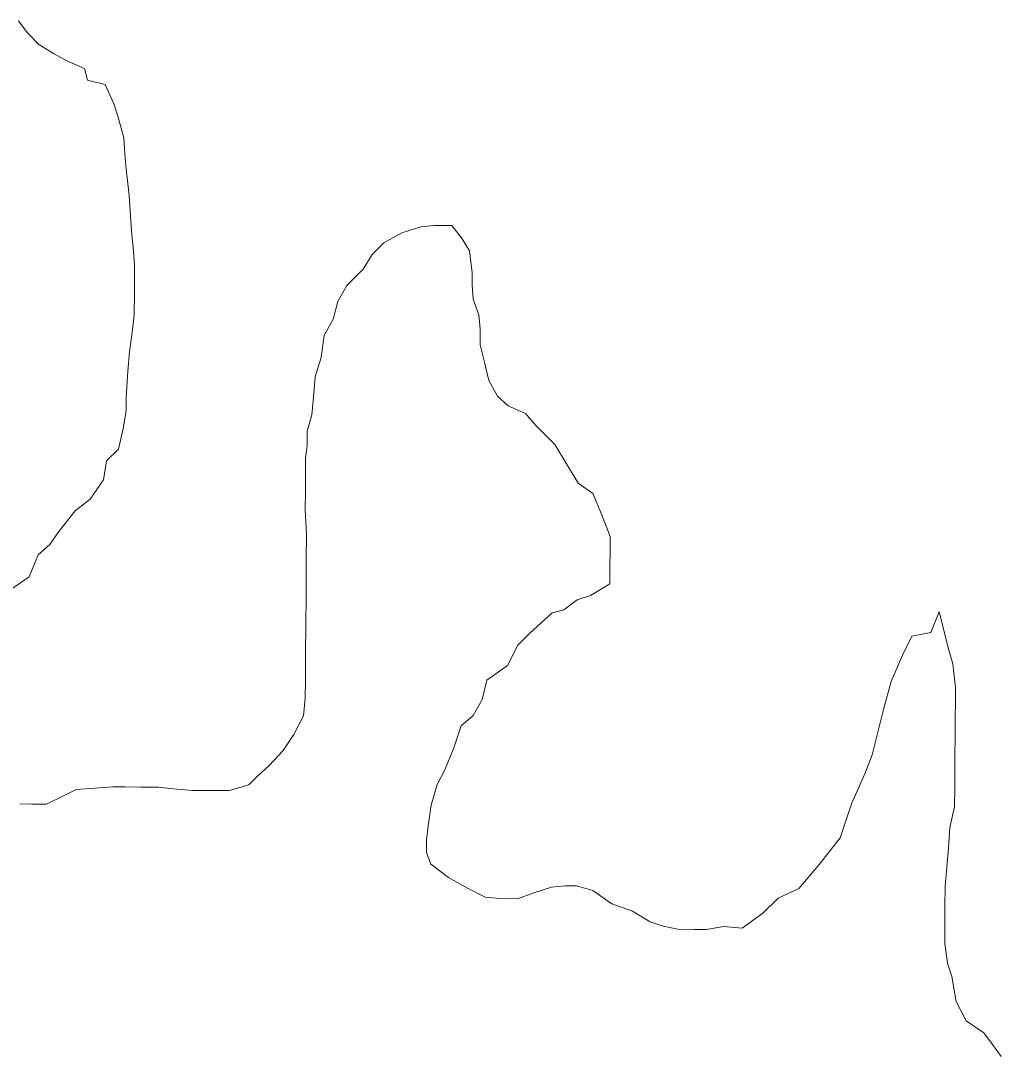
# Model space of a CAD drawing. Extents: x 553962 to 842807, y 8883888 to 9032388.
# Drawn here: x 615915 to 617579, y 8945264 to 8947018 of the extents above; entities that cross this region are included whole.
import ezdxf

# ---------------------------------------------------------------- set-up
doc = ezdxf.new("R2010")
doc.units = 0
doc.header["$LTSCALE"] = 200
doc.layers.add('25', color=7, linetype='Continuous', lineweight=13)
doc.layers.add('57', color=7, linetype='Continuous', lineweight=13)

msp = doc.modelspace()

# ---------------------------------------------------------------- linework, layer by layer
at = {"layer": '25'}
for points in [[(615896.8, 8946051.8), (615929.5, 8946074.2), (615944.8, 8946111.6), (615964.9, 8946129), (615980.1, 8946151.4), (616007.9, 8946186.3), (616033.1, 8946206.2), (616055.8, 8946238.6), (616061.1, 8946271.1), (616081.2, 8946290.9), (616089, 8946325.9), (616094.2, 8946356), (616094.4, 8946378.5), (616097.2, 8946423.5), (616100, 8946456.1), (616105.3, 8946493.6), (616108, 8946518.6), (616108.2, 8946556.2), (616108.4, 8946581.2), (616108.6, 8946603.7), (616106.3, 8946633.8), (616104, 8946653.8), (616101.7, 8946686.4), (616099.5, 8946721.4), (616097.2, 8946741.5), (616094.8, 8946761.5), (616092.5, 8946784.1), (616090.2, 8946819.1), (616080.5, 8946854.2), (616073.2, 8946876.8), (616058.4, 8946909.5), (616028.5, 8946917.2), (616023.6, 8946937.2), (615993.7, 8946950), (615971.3, 8946962.6), (615946.4, 8946977.8), (615926.5, 8946998), (615911.7, 8947018.1)], [(617473.8, 8946015), (617459.3, 8945979.9), (617427.3, 8945973.5), (617411.3, 8945941.5), (617392.1, 8945896.7), (617392.1, 8945896.7), (617379.3, 8945848.8), (617379.3, 8945848.8), (617379.3, 8945848.8), (617360.1, 8945772), (617360.1, 8945772), (617347.3, 8945740.1), (617325, 8945688.9), (617305.8, 8945631.4), (617270.6, 8945586.6), (617235.4, 8945545), (617200.2, 8945529), (617174.6, 8945503.5), (617139.4, 8945477.9), (617108, 8945480.5), (617078, 8945475.7), (617058, 8945475.8), (617030.4, 8945476), (617005.5, 8945481.2), (616983, 8945488.9), (616953.1, 8945506.6), (616918.2, 8945519.3), (616885.9, 8945542.1), (616858.4, 8945549.8), (616838.4, 8945549.9), (616815.9, 8945547.6), (616785.8, 8945537.7), (616758.2, 8945527.9), (616728.2, 8945528.1), (616703.2, 8945530.8), (616673.3, 8945546), (616640.9, 8945563.7), (616611.1, 8945586.5), (616603.8, 8945606.5), (616603.9, 8945626.6), (616606.6, 8945651.6), (616611.9, 8945686.6), (616622.1, 8945721.6), (616634.8, 8945746.5), (616650.1, 8945784), (616662.9, 8945821.4), (616683.1, 8945838.8), (616698.3, 8945866.3), (616706, 8945898.8), (616741.2, 8945923.6), (616759, 8945958.5), (616779.2, 8945978.4), (616816.9, 8946013.2), (616837, 8946018.1), (616859.6, 8946035.4), (616882.2, 8946042.8), (616914.8, 8946062.6), (616915.1, 8946095.2), (616915.2, 8946115.2), (616915.5, 8946142.7), (616900.7, 8946180.4), (616886, 8946215.5), (616861.1, 8946233.2), (616841.4, 8946265.9), (616821.6, 8946298.6), (616789.3, 8946331.3), (616772, 8946351.5), (616742.1, 8946364.2), (616724.1, 8946380.6), (616709.6, 8946407.2), (616702.3, 8946438.7), (616695, 8946467.7), (616695, 8946494.4), (616692.6, 8946518.6), (616682.9, 8946545.2), (616681.1, 8946569.9), (616681.3, 8946589.9), (616676.5, 8946627.5), (616664.2, 8946647.6), (616646.9, 8946670.2), (616616.8, 8946670.4), (616594.3, 8946668.1), (616561.7, 8946658.3), (616531.6, 8946641), (616511.4, 8946621.1), (616496.2, 8946596.1), (616468.5, 8946568.8), (616453.3, 8946541.3), (616445.6, 8946511.4), (616430.3, 8946483.9), (616425.1, 8946446.4), (616414.8, 8946413.9), (616412, 8946378.9), (616409.3, 8946348.9), (616401.6, 8946321.4), (616401.4, 8946296.3), (616398.8, 8946276.3), (616398.5, 8946246.3), (616398.3, 8946218.8), (616398.1, 8946188.7), (616400.3, 8946146.1)], [(616400.3, 8946146.1), (616399.9, 8946103.6), (616399.7, 8946071), (616399.4, 8946033.5), (616399.2, 8946000.9), (616398.7, 8945935.9), (616398.4, 8945898.3), (616398.2, 8945868.3), (616395.4, 8945838.2), (616378.7, 8945806.4), (616360.5, 8945779.2), (616336.9, 8945753.8), (616317, 8945735.7), (616302.4, 8945721.1), (616269.4, 8945711.4), (616236.9, 8945711.6), (616206.9, 8945711.8), (616174.4, 8945714.5), (616149.4, 8945717.2), (616119.4, 8945717.4), (616091.9, 8945717.6), (616071.9, 8945717.7), (616041.8, 8945715.4), (616009.3, 8945713.1), (615989.2, 8945703.2), (615959.1, 8945688.4), (615934.1, 8945688.6), (615914.1, 8945688.7)], [(617579, 8945260.2), (617564.2, 8945280.3), (617549.3, 8945300.5), (617519.5, 8945320.7), (617502.2, 8945353.3), (617495, 8945395.9), (617487.7, 8945418.5), (617482.9, 8945451.1), (617483.1, 8945476.1), (617483.4, 8945513.7), (617483.7, 8945548.7), (617486.4, 8945581.3), (617489.2, 8945613.8), (617491.9, 8945648.8), (617499.7, 8945683.8), (617500, 8945716.4), (617500.1, 8945736.4), (617500.3, 8945756.4), (617500.4, 8945776.4), (617500.6, 8945796.5), (617500.8, 8945829), (617501.1, 8945866.6), (617501.2, 8945886.6), (617496.6, 8945926.7), (617489.2, 8945951.8), (617473.8, 8946015)]]:
    msp.add_lwpolyline(points, dxfattribs=at)
at = {"layer": '57'}
for points in [[(615911.7, 8947018.1), (615926.5, 8946998), (615946.4, 8946977.8), (615971.3, 8946962.6), (615993.7, 8946950), (616023.6, 8946937.2), (616028.5, 8946917.2), (616058.4, 8946909.5), (616073.2, 8946876.8), (616080.5, 8946854.2), (616090.2, 8946819.1), (616092.5, 8946784.1), (616094.8, 8946761.5), (616097.2, 8946741.5), (616099.5, 8946721.4), (616101.7, 8946686.4), (616104, 8946653.8), (616106.3, 8946633.8), (616108.6, 8946603.7), (616108.4, 8946581.2), (616108.2, 8946556.2), (616108, 8946518.6), (616105.3, 8946493.6), (616100, 8946456.1), (616097.2, 8946423.5), (616094.4, 8946378.5), (616094.2, 8946356), (616089, 8946325.9), (616081.2, 8946290.9), (616061.1, 8946271.1), (616055.8, 8946238.6), (616033.1, 8946206.2), (616007.9, 8946186.3), (615980.1, 8946151.4), (615964.9, 8946129), (615944.8, 8946111.6), (615929.5, 8946074.2), (615896.8, 8946051.8)], [(615911.7, 8947018.1), (615926.5, 8946998), (615946.4, 8946977.8), (615971.3, 8946962.6), (615993.7, 8946950), (616023.6, 8946937.2), (616028.5, 8946917.2), (616058.4, 8946909.5), (616073.2, 8946876.8), (616080.5, 8946854.2), (616090.2, 8946819.1), (616092.5, 8946784.1), (616094.8, 8946761.5), (616097.2, 8946741.5), (616099.5, 8946721.4), (616101.7, 8946686.4), (616104, 8946653.8), (616106.3, 8946633.8), (616108.6, 8946603.7), (616108.4, 8946581.2), (616108.2, 8946556.2), (616108, 8946518.6), (616105.3, 8946493.6), (616100, 8946456.1), (616097.2, 8946423.5), (616094.4, 8946378.5), (616094.2, 8946356), (616089, 8946325.9), (616081.2, 8946290.9), (616061.1, 8946271.1), (616055.8, 8946238.6), (616033.1, 8946206.2), (616007.9, 8946186.3), (615980.1, 8946151.4), (615964.9, 8946129), (615944.8, 8946111.6), (615929.5, 8946074.2), (615896.8, 8946051.8)], [(616400.3, 8946146.1), (616398.1, 8946188.7), (616398.3, 8946218.8), (616398.5, 8946246.3), (616398.8, 8946276.3), (616401.4, 8946296.3), (616401.6, 8946321.4), (616409.3, 8946348.9), (616412, 8946378.9), (616414.8, 8946413.9), (616425.1, 8946446.4), (616430.3, 8946483.9), (616445.6, 8946511.4), (616453.3, 8946541.3), (616468.5, 8946568.8), (616496.2, 8946596.1), (616511.4, 8946621.1), (616531.6, 8946641), (616561.7, 8946658.3), (616594.3, 8946668.1), (616616.8, 8946670.4), (616646.9, 8946670.2), (616664.2, 8946647.6), (616676.5, 8946627.5), (616681.3, 8946589.9), (616681.1, 8946569.9), (616682.9, 8946545.2), (616692.6, 8946518.6), (616695, 8946494.4), (616695, 8946467.7), (616702.3, 8946438.7), (616709.6, 8946407.2), (616724.1, 8946380.6), (616742.1, 8946364.2), (616772, 8946351.5), (616789.3, 8946331.3), (616821.6, 8946298.6), (616841.4, 8946265.9), (616861.1, 8946233.2), (616886, 8946215.5), (616900.7, 8946180.4), (616915.5, 8946142.7), (616915.2, 8946115.2), (616915.1, 8946095.2), (616914.8, 8946062.6), (616882.2, 8946042.8), (616859.6, 8946035.4), (616837, 8946018.1), (616816.9, 8946013.2), (616779.2, 8945978.4), (616759, 8945958.5), (616741.2, 8945923.6), (616706, 8945898.8), (616698.3, 8945866.3), (616683.1, 8945838.8), (616662.9, 8945821.4), (616650.1, 8945784), (616634.8, 8945746.5), (616622.1, 8945721.6), (616611.9, 8945686.6), (616606.6, 8945651.6), (616603.9, 8945626.6), (616603.8, 8945606.5), (616611.1, 8945586.5), (616640.9, 8945563.7), (616673.3, 8945546), (616703.2, 8945530.8), (616728.2, 8945528.1), (616758.2, 8945527.9), (616785.8, 8945537.7), (616815.9, 8945547.6), (616838.4, 8945549.9), (616858.4, 8945549.8), (616885.9, 8945542.1), (616918.2, 8945519.3), (616953.1, 8945506.6), (616983, 8945488.9), (617005.5, 8945481.2), (617030.4, 8945476), (617058, 8945475.8), (617078, 8945475.7), (617108, 8945480.5), (617139.4, 8945477.9), (617174.6, 8945503.5), (617200.2, 8945529), (617235.4, 8945545), (617270.6, 8945586.6), (617305.8, 8945631.4), (617325, 8945688.9), (617347.3, 8945740.1), (617360.1, 8945772), (617360.1, 8945772), (617379.3, 8945848.8), (617379.3, 8945848.8), (617379.3, 8945848.8), (617392.1, 8945896.7), (617392.1, 8945896.7), (617411.3, 8945941.5), (617427.3, 8945973.5), (617459.3, 8945979.9), (617473.8, 8946015)], [(616400.3, 8946146.1), (616398.1, 8946188.7), (616398.3, 8946218.8), (616398.5, 8946246.3), (616398.8, 8946276.3), (616401.4, 8946296.3), (616401.6, 8946321.4), (616409.3, 8946348.9), (616412, 8946378.9), (616414.8, 8946413.9), (616425.1, 8946446.4), (616430.3, 8946483.9), (616445.6, 8946511.4), (616453.3, 8946541.3), (616468.5, 8946568.8), (616496.2, 8946596.1), (616511.4, 8946621.1), (616531.6, 8946641), (616561.7, 8946658.3), (616594.3, 8946668.1), (616616.8, 8946670.4), (616646.9, 8946670.2), (616664.2, 8946647.6), (616676.5, 8946627.5), (616681.3, 8946589.9), (616681.1, 8946569.9), (616682.9, 8946545.2), (616692.6, 8946518.6), (616695, 8946494.4), (616695, 8946467.7), (616702.3, 8946438.7), (616709.6, 8946407.2), (616724.1, 8946380.6), (616742.1, 8946364.2), (616772, 8946351.5), (616789.3, 8946331.3), (616821.6, 8946298.6), (616841.4, 8946265.9), (616861.1, 8946233.2), (616886, 8946215.5), (616900.7, 8946180.4), (616915.5, 8946142.7), (616915.2, 8946115.2), (616915.1, 8946095.2), (616914.8, 8946062.6), (616882.2, 8946042.8), (616859.6, 8946035.4), (616837, 8946018.1), (616816.9, 8946013.2), (616779.2, 8945978.4), (616759, 8945958.5), (616741.2, 8945923.6), (616706, 8945898.8), (616698.3, 8945866.3), (616683.1, 8945838.8), (616662.9, 8945821.4), (616650.1, 8945784), (616634.8, 8945746.5), (616622.1, 8945721.6), (616611.9, 8945686.6), (616606.6, 8945651.6), (616603.9, 8945626.6), (616603.8, 8945606.5), (616611.1, 8945586.5), (616640.9, 8945563.7), (616673.3, 8945546), (616703.2, 8945530.8), (616728.2, 8945528.1), (616758.2, 8945527.9), (616785.8, 8945537.7), (616815.9, 8945547.6), (616838.4, 8945549.9), (616858.4, 8945549.8), (616885.9, 8945542.1), (616918.2, 8945519.3), (616953.1, 8945506.6), (616983, 8945488.9), (617005.5, 8945481.2), (617030.4, 8945476), (617058, 8945475.8), (617078, 8945475.7), (617108, 8945480.5), (617139.4, 8945477.9), (617174.6, 8945503.5), (617200.2, 8945529), (617235.4, 8945545), (617270.6, 8945586.6), (617305.8, 8945631.4), (617325, 8945688.9), (617347.3, 8945740.1), (617360.1, 8945772), (617360.1, 8945772), (617379.3, 8945848.8), (617379.3, 8945848.8), (617379.3, 8945848.8), (617392.1, 8945896.7), (617392.1, 8945896.7), (617411.3, 8945941.5), (617427.3, 8945973.5), (617459.3, 8945979.9), (617473.8, 8946015)], [(615914.1, 8945688.7), (615934.1, 8945688.6), (615959.1, 8945688.4), (615989.2, 8945703.2), (616009.3, 8945713.1), (616041.8, 8945715.4), (616071.9, 8945717.7), (616091.9, 8945717.6), (616119.4, 8945717.4), (616149.4, 8945717.2), (616174.4, 8945714.5), (616206.9, 8945711.8), (616236.9, 8945711.6), (616269.4, 8945711.4), (616302.4, 8945721.1), (616317, 8945735.7), (616336.9, 8945753.8), (616360.5, 8945779.2), (616378.7, 8945806.4), (616395.4, 8945838.2), (616398.2, 8945868.3), (616398.4, 8945898.3), (616398.7, 8945935.9), (616399.2, 8946000.9), (616399.4, 8946033.5), (616399.7, 8946071), (616399.9, 8946103.6), (616400.3, 8946146.1)], [(615914.1, 8945688.7), (615934.1, 8945688.6), (615959.1, 8945688.4), (615989.2, 8945703.2), (616009.3, 8945713.1), (616041.8, 8945715.4), (616071.9, 8945717.7), (616091.9, 8945717.6), (616119.4, 8945717.4), (616149.4, 8945717.2), (616174.4, 8945714.5), (616206.9, 8945711.8), (616236.9, 8945711.6), (616269.4, 8945711.4), (616302.4, 8945721.1), (616317, 8945735.7), (616336.9, 8945753.8), (616360.5, 8945779.2), (616378.7, 8945806.4), (616395.4, 8945838.2), (616398.2, 8945868.3), (616398.4, 8945898.3), (616398.7, 8945935.9), (616399.2, 8946000.9), (616399.4, 8946033.5), (616399.7, 8946071), (616399.9, 8946103.6), (616400.3, 8946146.1)], [(617473.8, 8946015), (617489.2, 8945951.8), (617496.6, 8945926.7), (617501.2, 8945886.6), (617501.1, 8945866.6), (617500.8, 8945829), (617500.6, 8945796.5), (617500.4, 8945776.4), (617500.3, 8945756.4), (617500.1, 8945736.4), (617500, 8945716.4), (617499.7, 8945683.8), (617491.9, 8945648.8), (617489.2, 8945613.8), (617486.4, 8945581.3), (617483.7, 8945548.7), (617483.4, 8945513.7), (617483.1, 8945476.1), (617482.9, 8945451.1), (617487.7, 8945418.5), (617495, 8945395.9), (617502.2, 8945353.3), (617519.5, 8945320.7), (617549.3, 8945300.5), (617564.2, 8945280.3), (617579, 8945260.2)], [(617473.8, 8946015), (617489.2, 8945951.8), (617496.6, 8945926.7), (617501.2, 8945886.6), (617501.1, 8945866.6), (617500.8, 8945829), (617500.6, 8945796.5), (617500.4, 8945776.4), (617500.3, 8945756.4), (617500.1, 8945736.4), (617500, 8945716.4), (617499.7, 8945683.8), (617491.9, 8945648.8), (617489.2, 8945613.8), (617486.4, 8945581.3), (617483.7, 8945548.7), (617483.4, 8945513.7), (617483.1, 8945476.1), (617482.9, 8945451.1), (617487.7, 8945418.5), (617495, 8945395.9), (617502.2, 8945353.3), (617519.5, 8945320.7), (617549.3, 8945300.5), (617564.2, 8945280.3), (617579, 8945260.2)]]:
    msp.add_lwpolyline(points, dxfattribs=at)

doc.saveas('drawing.dxf')
